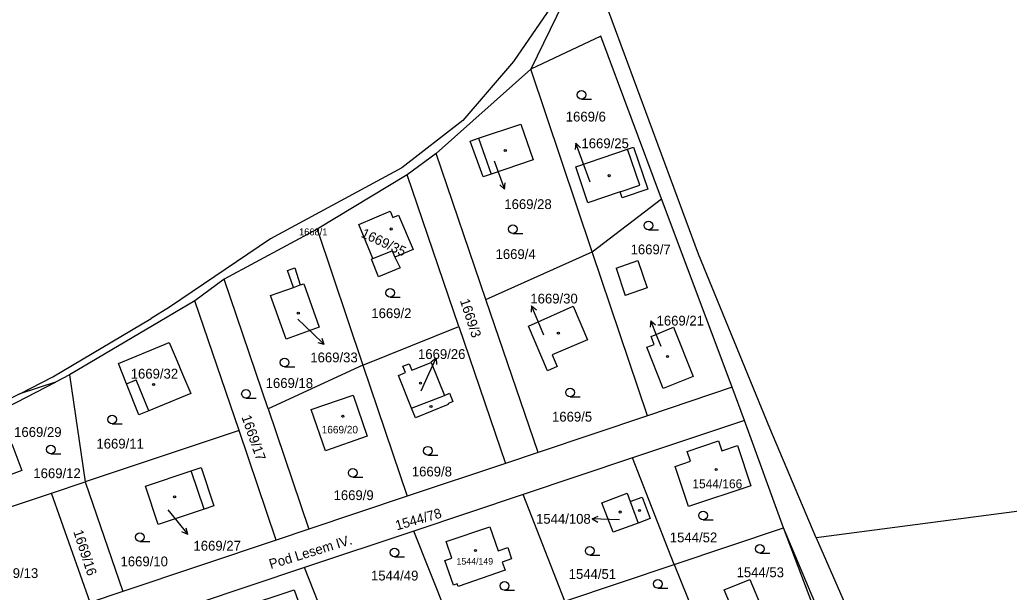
# Model space of a CAD drawing. Extents: x -724107 to -720612, y -1045267 to -1038441.
# Drawn here: x -722966.9 to -722795.4, y -1044000.6 to -1043901.3 of the extents above; entities that cross this region are included whole.
import ezdxf

# ---------------------------------------------------------------- set-up
doc = ezdxf.new("R2010")
doc.units = 0
for name, color, linetype in [('Hranice kat_území', 7, 'Continuous'), ('Hranice parcel', 7, 'Continuous'), ('Parcelní čísla', 7, 'Continuous'), ('Pop  PČ popisy', 7, 'Continuous'), ('Vnitřní kresba', 7, 'Continuous'), ('Značky budov', 7, 'Continuous'), ('Značky kultur', 7, 'Continuous')]:
    doc.layers.add(name, color=color, linetype=linetype)

msp = doc.modelspace()

# ---------------------------------------------------------------- linework, layer by layer
at = {"layer": 'Hranice kat_území'}
for p, q in [((-722900.65, -1043926.93), (-722923.43, -1043939.28)), ((-722966.87, -1043966.12), (-722994.14, -1043979.97))]:
    msp.add_line(p, q, dxfattribs=at)
for points in [[(-722876.59, -1043888.48), (-722874.43, -1043895.91), (-722873.6, -1043897.16), (-722881.31, -1043908.47), (-722890.09, -1043918.74), (-722900.65, -1043926.93)], [(-722923.43, -1043939.28), (-722940.93, -1043951.13), (-722944.15, -1043953.05)], [(-722966.87, -1043966.12), (-722961.17, -1043963.22), (-722944.15, -1043953.05)]]:
    msp.add_lwpolyline(points, dxfattribs=at)
at = {"layer": 'Hranice parcel'}
for p, q in [((-722878.33, -1043909.85), (-722894.73, -1043924.48)), ((-722867.67, -1043941.5), (-722878.33, -1043909.85)), ((-722894.73, -1043924.48), (-722899.78, -1043928.18)), ((-722886.09, -1043949.77), (-722894.73, -1043924.48)), ((-722899.78, -1043928.18), (-722915.37, -1043937.58)), ((-722890.82, -1043954.46), (-722899.78, -1043928.18)), ((-722867.67, -1043941.5), (-722855.66, -1043932.3)), ((-722843.41, -1043965.01), (-722855.66, -1043932.3)), ((-722915.37, -1043937.58), (-722931.47, -1043946.27)), ((-722915.37, -1043937.58), (-722907.43, -1043961.15)), ((-722886.09, -1043949.77), (-722867.67, -1043941.5)), ((-722858.1, -1043969.94), (-722867.67, -1043941.5)), ((-722931.47, -1043946.27), (-722936.56, -1043950.03)), ((-722923.87, -1043968.74), (-722931.47, -1043946.27)), ((-722936.56, -1043950.03), (-722958.27, -1043962.84)), ((-722928.9, -1043972.53), (-722936.56, -1043950.03)), ((-722877.04, -1043976.29), (-722886.09, -1043949.77)), ((-722907.43, -1043961.15), (-722890.82, -1043954.46)), ((-722890.82, -1043954.46), (-722882.72, -1043978.2)), ((-722958.27, -1043962.84), (-722960.69, -1043964.12)), ((-722958.27, -1043962.84), (-722955.54, -1043981.42)), ((-722907.43, -1043961.15), (-722923.87, -1043968.74)), ((-722907.43, -1043961.15), (-722899.75, -1043983.91)), ((-722981.24, -1043974.69), (-722960.69, -1043964.12)), ((-722960.69, -1043964.12), (-722966.87, -1043966.12)), ((-722843.41, -1043965.01), (-722858.1, -1043969.94)), ((-722841.3, -1043970.74), (-722843.41, -1043965.01)), ((-722923.87, -1043968.74), (-722916.78, -1043989.62)), ((-722858.1, -1043969.94), (-722877.04, -1043976.29)), ((-722841.3, -1043970.74), (-722860.67, -1043977.23)), ((-722834.5, -1043989.38), (-722841.3, -1043970.74)), ((-722928.9, -1043972.53), (-722955.54, -1043981.42)), ((-722922.44, -1043991.52), (-722928.9, -1043972.53)), ((-722877.04, -1043976.29), (-722882.72, -1043978.2)), ((-722882.72, -1043978.2), (-722899.75, -1043983.91)), ((-722860.67, -1043977.23), (-722879.63, -1043983.59)), ((-722853.44, -1043995.73), (-722860.67, -1043977.23)), ((-722961.42, -1043983.38), (-722955.54, -1043981.42)), ((-722955.54, -1043981.42), (-722949.04, -1044000.45)), ((-722979.31, -1043989.38), (-722961.42, -1043983.38)), ((-722954.72, -1044002.35), (-722961.42, -1043983.38)), ((-722899.75, -1043983.91), (-722916.78, -1043989.62)), ((-722879.63, -1043983.59), (-722898.58, -1043989.94)), ((-722872.4, -1044002.09), (-722879.63, -1043983.59)), ((-722916.78, -1043989.62), (-722922.44, -1043991.52)), ((-722898.58, -1043989.94), (-722917.53, -1043996.29)), ((-722891.26, -1044008.37), (-722898.58, -1043989.94)), ((-722853.44, -1043995.73), (-722834.5, -1043989.38)), ((-722827.45, -1044008.07), (-722834.5, -1043989.38)), ((-722922.44, -1043991.52), (-722949.04, -1044000.45)), ((-722828.87, -1043991.13), (-722812.22, -1044029.16)), ((-722917.53, -1043996.29), (-722936.48, -1044002.64)), ((-722910.26, -1044014.79), (-722917.53, -1043996.29)), ((-722872.4, -1044002.09), (-722853.44, -1043995.73)), ((-722853.44, -1043995.73), (-722845.96, -1044014.27)), ((-722949.04, -1044000.45), (-722954.72, -1044002.35))]:
    msp.add_line(p, q, dxfattribs=at)
for points in [[(-722872.72, -1043878.42), (-722872.77, -1043898.43), (-722878.33, -1043909.85)], [(-722828.87, -1043991.13), (-722836.9, -1043972.07), (-722849.27, -1043941.89), (-722870.64, -1043884.04), (-722872.72, -1043878.42)], [(-722855.66, -1043932.3), (-722866.18, -1043904.09), (-722878.33, -1043909.85)], [(-722888.81, -1043922.29), (-722887.37, -1043921.81), (-722880.07, -1043919.35), (-722877.89, -1043925.58), (-722885.18, -1043928.04), (-722886.6, -1043928.52), (-722888.81, -1043922.29)], [(-722861.53, -1043923.71), (-722860.49, -1043923.36), (-722858.03, -1043930.66), (-722862.48, -1043932.16), (-722862.83, -1043931.11), (-722868.42, -1043933), (-722870.53, -1043926.74), (-722861.53, -1043923.71)], [(-722905.69, -1043942.68), (-722908.14, -1043936.76), (-722902.71, -1043934.45), (-722902.24, -1043935.58), (-722901.23, -1043935.16), (-722898.73, -1043941.08), (-722901.88, -1043942.41), (-722900.99, -1043944.29), (-722904.7, -1043945.86), (-722905.95, -1043942.79), (-722905.69, -1043942.68)], [(-722917.69, -1043947.05), (-722915.02, -1043954.57), (-722920.74, -1043956.65), (-722923.45, -1043949.11), (-722919.47, -1043947.69), (-722920.5, -1043944.73), (-722919.23, -1043944.31), (-722918.29, -1043947.26), (-722917.69, -1043947.05)], [(-722874.6, -1043959.4), (-722873.73, -1043961.43), (-722875.4, -1043962.14), (-722878.7, -1043954.42), (-722870.99, -1043950.96), (-722868.5, -1043956.79), (-722874.6, -1043959.4)], [(-722855.36, -1043965.22), (-722858.19, -1043958.07), (-722856.93, -1043957.58), (-722857.48, -1043956.17), (-722853.59, -1043954.6), (-722850.15, -1043963.12), (-722855.36, -1043965.22)], [(-722939.64, -1043960.49), (-722938.67, -1043962.76), (-722937.26, -1043966.09), (-722942.83, -1043968.37), (-722944.53, -1043969.07), (-722946.26, -1043969.78), (-722948.4, -1043964.39), (-722949.79, -1043960.9), (-722941.02, -1043957.25), (-722939.64, -1043960.49)], [(-722892.4, -1043966.05), (-722891.83, -1043967.49), (-722892.73, -1043967.85), (-722892.67, -1043967.99), (-722898.32, -1043970.3), (-722898.99, -1043968.61), (-722901.24, -1043962.94), (-722900.03, -1043962.46), (-722900.48, -1043961.35), (-722899.4, -1043960.92), (-722898.95, -1043962.03), (-722895.57, -1043960.69), (-722893.3, -1043966.41), (-722892.4, -1043966.05)], [(-722696.39, -1043963.11), (-722719.96, -1043972.68), (-722780, -1043984.73), (-722828.87, -1043991.13)], [(-722916.4, -1043968.88), (-722909.1, -1043966.39), (-722906.68, -1043973.5), (-722913.93, -1043976.01), (-722916.4, -1043968.88)], [(-722972.65, -1043981.74), (-722974.39, -1043977.07), (-722969.65, -1043975.3), (-722968.27, -1043974.79), (-722966.53, -1043979.46), (-722967.91, -1043979.97), (-722972.65, -1043981.74)], [(-722842.48, -1043975.11), (-722840.17, -1043982.08), (-722850.98, -1043985.66), (-722853.32, -1043978.73), (-722850.63, -1043977.84), (-722851.21, -1043976.13), (-722845.8, -1043974.32), (-722845.22, -1043976.03), (-722842.48, -1043975.11)], [(-722942.91, -1043988.8), (-722945.13, -1043982.15), (-722937.18, -1043979.5), (-722935.47, -1043978.93), (-722933.25, -1043985.58), (-722934.94, -1043986.14), (-722942.91, -1043988.8)], [(-722866.01, -1043985.06), (-722861.64, -1043983.36), (-722861.08, -1043984.82), (-722859.03, -1043984.05), (-722857.63, -1043987.78), (-722859.69, -1043988.55), (-722864.03, -1043990.16), (-722866.01, -1043985.06)], [(-722885.42, -1043989.22), (-722883.97, -1043993.39), (-722882.31, -1043992.82), (-722881.65, -1043994.75), (-722883.29, -1043995.32), (-722882.79, -1043996.75), (-722890.93, -1043999.59), (-722891.09, -1043999.12), (-722891.74, -1043999.35), (-722893.24, -1043995.05), (-722892.01, -1043994.64), (-722893.01, -1043991.77), (-722885.42, -1043989.22)], [(-722844.79, -1044000.13), (-722840.34, -1043998.33), (-722838.23, -1044003.41), (-722842.66, -1044005.25), (-722844.79, -1044000.13)], [(-722928.94, -1044003.31), (-722919.34, -1044000.15), (-722916.78, -1044007.39), (-722916.03, -1044009.73), (-722923.44, -1044012.09), (-722924.18, -1044009.77), (-722926.54, -1044010.52), (-722928.94, -1044003.31)]]:
    msp.add_lwpolyline(points, dxfattribs=at)
at = {"layer": 'Pop  PČ popisy'}
for p, q in [((-722870.52, -1043922.68), (-722870.64, -1043923.79)), ((-722869.49, -1043925.5), (-722870.52, -1043922.68)), ((-722870.52, -1043922.68), (-722869.7, -1043923.45)), ((-722884.66, -1043925.73), (-722883.9, -1043927.82)), ((-722868.03, -1043929.42), (-722869.49, -1043925.5)), ((-722883.9, -1043927.82), (-722882.87, -1043930.64)), ((-722882.87, -1043930.64), (-722883.69, -1043929.87)), ((-722882.87, -1043930.64), (-722882.75, -1043929.53)), ((-722878.2, -1043950.85), (-722878.27, -1043951.96)), ((-722877.03, -1043953.61), (-722878.2, -1043950.85)), ((-722878.2, -1043950.85), (-722877.35, -1043951.57)), ((-722918.72, -1043953.17), (-722916.28, -1043955.53)), ((-722876.05, -1043955.95), (-722877.03, -1043953.61)), ((-722857.54, -1043953.46), (-722857.63, -1043954.57)), ((-722856.42, -1043956.24), (-722857.54, -1043953.46)), ((-722857.54, -1043953.46), (-722856.7, -1043954.2)), ((-722916.28, -1043955.53), (-722914.12, -1043957.61)), ((-722914.12, -1043957.61), (-722915.19, -1043957.28)), ((-722914.12, -1043957.61), (-722914.49, -1043956.56)), ((-722855.75, -1043957.93), (-722856.42, -1043956.24)), ((-722895.98, -1043962.66), (-722894.71, -1043959.94)), ((-722894.71, -1043959.94), (-722895.59, -1043960.64)), ((-722894.71, -1043959.94), (-722894.68, -1043961.06)), ((-722897.32, -1043965.6), (-722895.98, -1043962.66)), ((-722941.26, -1043986.28), (-722939.69, -1043988.19)), ((-722939.69, -1043988.19), (-722937.8, -1043990.52)), ((-722867.67, -1043987.84), (-722866.65, -1043987.38)), ((-722864.67, -1043987.95), (-722867.67, -1043987.84)), ((-722867.67, -1043987.84), (-722866.69, -1043988.38)), ((-722862.93, -1043988.02), (-722864.67, -1043987.95)), ((-722937.8, -1043990.52), (-722938.82, -1043990.06)), ((-722937.8, -1043990.52), (-722938.04, -1043989.43))]:
    msp.add_line(p, q, dxfattribs=at)
at = {"layer": 'Vnitřní kresba'}
for p, q in [((-722887.37, -1043921.81), (-722885.18, -1043928.04)), ((-722859.43, -1043929.96), (-722861.53, -1043923.71)), ((-722862.83, -1043931.11), (-722859.43, -1043929.96)), ((-722863.55, -1043944.34), (-722859.77, -1043943.03)), ((-722859.77, -1043943.03), (-722858.13, -1043947.76)), ((-722863.55, -1043944.34), (-722861.95, -1043949.08)), ((-722919.47, -1043947.69), (-722918.29, -1043947.26)), ((-722858.13, -1043947.76), (-722861.95, -1043949.08)), ((-722948.4, -1043964.39), (-722946.74, -1043963.73)), ((-722944.53, -1043969.07), (-722946.74, -1043963.73)), ((-722898.99, -1043968.61), (-722893.3, -1043966.41)), ((-722934.94, -1043986.14), (-722937.18, -1043979.5)), ((-722861.08, -1043984.82), (-722859.69, -1043988.55)), ((-722813.96, -1044038.05), (-722834.5, -1043989.38))]:
    msp.add_line(p, q, dxfattribs=at)
msp.add_lwpolyline([(-722905.69, -1043942.68), (-722902.38, -1043941.34), (-722901.88, -1043942.41)], dxfattribs=at)
at = {"layer": 'Značky budov'}
for centre in [(-722882.74, -1043923.94), (-722864.75, -1043928.3), (-722902.54, -1043937.55), (-722918.62, -1043952.17), (-722873.54, -1043955.63), (-722854.61, -1043959.67), (-722943.7, -1043964.54), (-722897.45, -1043964.28), (-722895.62, -1043968.32), (-722910.91, -1043970.04), (-722846.19, -1043979.28), (-722940.06, -1043984.02), (-722862.81, -1043986.64), (-722859.48, -1043986.39), (-722887.91, -1043993.32)]:
    msp.add_circle(centre, 0.175, dxfattribs=at)
at = {"layer": 'Značky kultur'}
for p, q in [((-722869.55, -1043915.03), (-722867.8, -1043915.03)), ((-722881.45, -1043938.32), (-722879.7, -1043938.32)), ((-722857.94, -1043937.7), (-722856.19, -1043937.7)), ((-722902.69, -1043949.36), (-722900.94, -1043949.36)), ((-722920.99, -1043961.44), (-722919.24, -1043961.44)), ((-722927.69, -1043966.89), (-722925.94, -1043966.89)), ((-722871.52, -1043966.68), (-722869.77, -1043966.68)), ((-722950.89, -1043971.33), (-722949.14, -1043971.33)), ((-722961.53, -1043976.56), (-722959.78, -1043976.56)), ((-722896.17, -1043976.76), (-722894.42, -1043976.76)), ((-722909.19, -1043980.61), (-722907.44, -1043980.61)), ((-722848.46, -1043988), (-722846.71, -1043988)), ((-722946.11, -1043991.74), (-722944.36, -1043991.74)), ((-722901.96, -1043994.42), (-722900.21, -1043994.42)), ((-722868.11, -1043994.12), (-722866.36, -1043994.12)), ((-722838.61, -1043993.77), (-722836.86, -1043993.77)), ((-722882.89, -1044000.22), (-722881.14, -1044000.22)), ((-722856.31, -1043999.87), (-722854.56, -1043999.87))]:
    msp.add_line(p, q, dxfattribs=at)
for centre in [(-722869.55, -1043914.28), (-722881.45, -1043937.57), (-722857.94, -1043936.95), (-722902.69, -1043948.61), (-722920.99, -1043960.69), (-722927.69, -1043966.14), (-722871.52, -1043965.93), (-722950.89, -1043970.58), (-722961.53, -1043975.81), (-722896.17, -1043976.01), (-722909.19, -1043979.86), (-722848.46, -1043987.25), (-722946.11, -1043990.99), (-722901.96, -1043993.67), (-722868.11, -1043993.37), (-722838.61, -1043993.02), (-722882.89, -1043999.47), (-722856.31, -1043999.12)]:
    msp.add_circle(centre, 0.75, dxfattribs=at)

# ---------------------------------------------------------------- texts
at = {"layer": 'Parcelní čísla'}
for s, height, p in [('1669/6', 1.7, (-722872.26, -1043918.91)), ('1669/25', 1.7, (-722869.54, -1043923.54)), ('1669/28', 1.7, (-722882.91, -1043934.09)), ('1668/1', 1.2, (-722918.49, -1043938.65)), ('1669/7', 1.7, (-722861.02, -1043941.94)), ('1669/4', 1.7, (-722884.43, -1043942.76)), ('1669/30', 1.7, (-722878.4, -1043950.47)), ('1669/2', 1.7, (-722905.96, -1043953.01)), ('1669/21', 1.7, (-722856.52, -1043954.3)), ('1669/33', 1.7, (-722916.54, -1043960.68)), ('1669/26', 1.7, (-722897.87, -1043960.1)), ('1669/32', 1.7, (-722947.67, -1043963.5)), ('1669/18', 1.7, (-722924.28, -1043965.12)), ('1669/5', 1.7, (-722874.64, -1043970.96)), ('1669/29', 1.7, (-722967.88, -1043973.62)), ('1669/20', 1.3, (-722914.56, -1043973)), ('1669/11', 1.7, (-722953.62, -1043975.64)), ('1669/12', 1.7, (-722964.55, -1043980.77)), ('1669/8', 1.7, (-722898.94, -1043980.47)), ('1544/166', 1.55, (-722850.31, -1043982.52)), ('1669/9', 1.7, (-722912.51, -1043984.57)), ('1544/108', 1.7, (-722877.41, -1043988.68)), ('1544/52', 1.7, (-722854.22, -1043991.9)), ('1669/27', 1.7, (-722936.79, -1043993.34)), ('1669/10', 1.7, (-722949.44, -1043996.06)), ('1544/149', 1.139, (-722891.2, -1043995.77)), ('1669/13', 1.7, (-722971.92, -1043998.09)), ('1544/49', 1.7, (-722906.02, -1043998.52)), ('1544/51', 1.7, (-722871.75, -1043998.25)), ('1544/53', 1.7, (-722842.65, -1043997.95))]:
    msp.add_text(s, height=height, dxfattribs=at).set_placement(p)
for s, rotation, p in [('1669/35', 335, (-722907.88, -1043938.89)), ('1669/3', 288, (-722890.63, -1043949.95)), ('1669/17', 289, (-722928.49, -1043970.15)), ('1544/78', 16, (-722901.53, -1043989.84)), ('1669/16', 288, (-722957.65, -1043990.04))]:
    msp.add_text(s, height=1.7, rotation=rotation, dxfattribs=at).set_placement(p)
at = {"layer": 'Pop  PČ popisy'}
msp.add_text('Pod Lesem IV.', height=1.7, rotation=17, dxfattribs=at).set_placement((-722923.39, -1043996.54))

doc.saveas('drawing.dxf')
